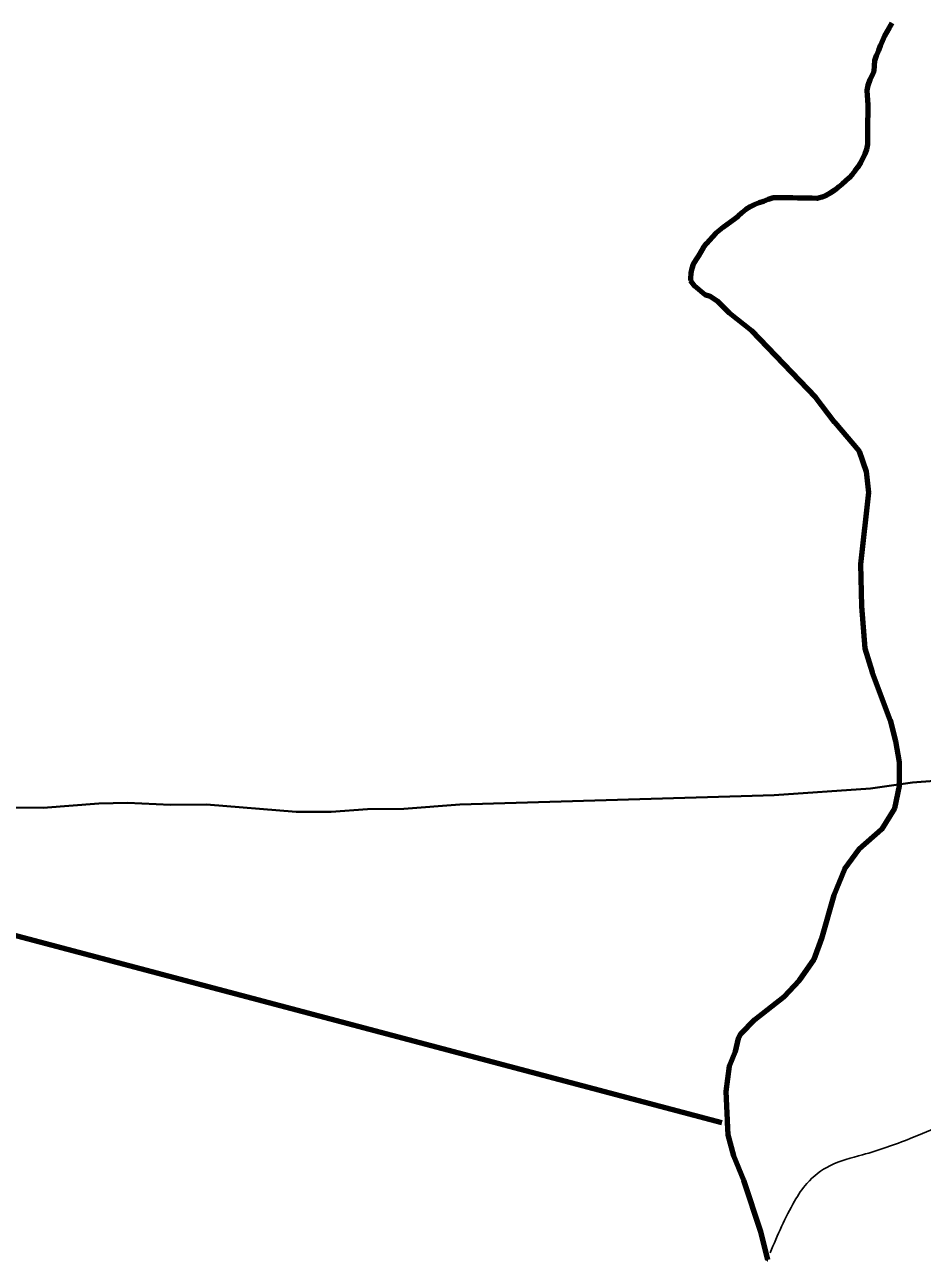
# Model space of a CAD drawing. Extents: x -1643653 to 4543381, y 1624270 to 13878484.
# Drawn here: x 736252 to 738800, y 8959914 to 8963412 of the extents above; entities that cross this region are included whole.
import ezdxf

# ---------------------------------------------------------------- set-up
doc = ezdxf.new("R2010")
doc.units = 0
doc.header["$LTSCALE"] = 200
for name, color, linetype, lineweight in [('12', 7, 'Continuous', 25), ('24', 7, 'Continuous', 25), ('28', 7, 'Continuous', 53), ('53', 7, 'Continuous', 106), ('60', 7, 'Continuous', 13), ('9', 7, 'Continuous', 90)]:
    doc.layers.add(name, color=color, linetype=linetype, lineweight=lineweight)

msp = doc.modelspace()

# ---------------------------------------------------------------- linework, layer by layer
at = {"layer": '12', "lineweight": 40}
for points in [[(738285.5, 8961221), (738379.3, 8961223.8), (738652.4, 8961242.4), (738771.9, 8961259.9), (738884.5, 8961268.1), (739168.8, 8961271.6)], [(735620.8, 8961178.7), (735731.5, 8961178.7), (735939.1, 8961184.7), (736086.4, 8961182.8), (736197.1, 8961189.1), (736304, 8961187.6), (736462.5, 8961200.2), (736543.4, 8961202.1), (736665.1, 8961195.8), (736768.2, 8961197.3), (737022.4, 8961176.7), (737121.8, 8961176.5), (737224.9, 8961184.4), (737328.1, 8961184.8), (737486.6, 8961197.6), (738285.5, 8961221)]]:
    msp.add_lwpolyline(points, dxfattribs=at)
at = {"layer": '24', "lineweight": 53}
for points in [[(738705.9, 8963402.8), (738698.7, 8963391.5), (738692.3, 8963379.4), (738686.8, 8963366.6), (738680.4, 8963351.5), (738675, 8963338.5), (738668.4, 8963323.4), (738664.1, 8963309), (738663.3, 8963295), (738662.2, 8963279.9), (738657.7, 8963267.8), (738650.9, 8963255.1), (738645.1, 8963238.3), (738642.6, 8963225), (738642.7, 8963211.6), (738643.6, 8963198.4), (738645.1, 8963184.3), (738644.9, 8963167.8), (738644.7, 8963154), (738644.5, 8963140.2), (738644.3, 8963126.7), (738644.2, 8963113.8), (738644, 8963099.8), (738643.9, 8963085), (738643.7, 8963070.9), (738641.1, 8963056.6), (738636.7, 8963043.4), (738630.1, 8963030.2), (738624.1, 8963018.8), (738615.9, 8963006.1), (738608.2, 8962995.9), (738600.4, 8962985.8), (738591.8, 8962976.5), (738582, 8962967.3), (738572.2, 8962958.7), (738561.8, 8962950.2), (738558.8, 8962947.9)], [(738712.8, 8963415.5), (738705.9, 8963402.8)], [(738558.8, 8962947.9), (738550, 8962941.1), (738538.4, 8962933.1), (738527, 8962926.7), (738514.4, 8962922), (738501.1, 8962918.3), (738486.9, 8962918.5), (738473, 8962918.7), (738460, 8962918.9), (738446.5, 8962919.1), (738432, 8962919.3), (738417.1, 8962919.5), (738403.4, 8962919.7), (738390.8, 8962919.8), (738376.7, 8962919.5), (738362.2, 8962915.4), (738348.9, 8962908.9), (738336.6, 8962905.3), (738322.3, 8962900.2), (738311.4, 8962893.9), (738298.4, 8962886.2), (738287.4, 8962877.2), (738276.7, 8962868), (738265.6, 8962859.5), (738255.1, 8962851.8), (738244.3, 8962843.6), (738234.1, 8962836.2), (738223.4, 8962827.3), (738213.3, 8962819.1), (738204.3, 8962809.4), (738195.7, 8962799.4), (738187.1, 8962789.7), (738177.9, 8962778.2), (738170.8, 8962766.2), (738163.9, 8962755.2), (738156.5, 8962744.1), (738149.1, 8962731.3), (738145.2, 8962719.1), (738142.8, 8962705.9), (738141.8, 8962690.3), (738141.7, 8962685.5)], [(738141.7, 8962685.5), (738152.5, 8962669.6), (738181.9, 8962645.5), (738197.1, 8962640.8), (738217.1, 8962627.1), (738251, 8962593.2), (738314.9, 8962542.9), (738496.7, 8962353.4), (738550.2, 8962283), (738620.6, 8962200.2), (738640.6, 8962142.4), (738647, 8962082.8), (738624.5, 8961879.2), (738626.6, 8961759.9), (738636.5, 8961640.5), (738657.2, 8961572.5), (738708.2, 8961437), (738723.9, 8961377.2), (738733.9, 8961317.5), (738734.2, 8961249.7), (738720.9, 8961186.2), (738683.6, 8961126.1), (738620.8, 8961070.7), (738578.4, 8961013.8), (738548.1, 8960940.1), (738513.2, 8960816.6), (738491.7, 8960757.4), (738449.6, 8960697.3), (738406.1, 8960651.4), (738323.2, 8960586.2), (738283.9, 8960545.5), (738277, 8960532.8), (738268.6, 8960495.4), (738251.1, 8960454.1), (738241.8, 8960382.7)], [(738241.8, 8960382.7), (738247.4, 8960259.4), (738263.5, 8960199.7), (738292.1, 8960130.8), (738340.4, 8959985), (738360.6, 8959903.9)]]:
    msp.add_lwpolyline(points, dxfattribs=at)
at = {"layer": '24'}
msp.add_spline([(738367.7, 8959924.4), (738437.2, 8960071.1), (738471.9, 8960121.3), (738537.5, 8960171.6), (738630.2, 8960202.5), (738765.3, 8960248.8), (738950.5, 8960322.2), (739124.2, 8960357), (739313.4, 8960368.5), (739359.7, 8960368.5), (739506.3, 8960291.3), (739610.6, 8960229.5), (739660.8, 8960198.6), (739703.2, 8960210.2), (739761.1, 8960275.8), (739826.7, 8960310.6), (739919.4, 8960314.5), (740031.3, 8960372.4), (740096.9, 8960453.5), (740178, 8960523), (740239.7, 8960542.3), (740340.1, 8960557.8), (740509.9, 8960496), (740648.9, 8960465.1), (740753.1, 8960465.1), (740865, 8960488.3), (740926.8, 8960519.2), (741135.2, 8960677.5), (741193.1, 8960747.1), (741278, 8960812.7), (741293.5, 8960851.3), (741300.5, 8960850.1), (741255.5, 8960925.1), (741195.5, 8961035.2), (741220.5, 8961105.2), (741225.5, 8961275.2), (741235.5, 8961375.3), (741255.5, 8961460.3), (741305.5, 8961510.3), (741355.4, 8961545.3), (741395.4, 8961605.3), (741440.4, 8961675.3), (741500.4, 8961730.4), (741545.4, 8961795.4), (741540.4, 8961925.4), (741555.4, 8962015.5), (741660.3, 8962135.5), (741690.3, 8962305.5), (741680.3, 8962425.6), (741700.3, 8962620.6), (741780.3, 8962700.7), (741975.2, 8962690.7), (742105.2, 8962630.6), (742195.2, 8962590.6), (742275.1, 8962580.6), (742390.1, 8962640.6), (742520.1, 8962655.6), (742770, 8962605.6), (742989.9, 8962550.6), (743104.8, 8962540.6), (743324.8, 8962590.6), (743524.7, 8962640.6), (743664.7, 8962635.6), (743774.6, 8962635.6), (743904.6, 8962675.7), (744079.5, 8962775.7), (744274.5, 8962990.7), (744539.4, 8963385.9), (744659.3, 8963580.9), (744879.3, 8963706), (745084.2, 8963786), (745299.1, 8963801), (745444.1, 8963831), (745664, 8963901), (745943.9, 8964026.1), (746173.8, 8964201.1), (746393.8, 8964276.1), (746543.7, 8964266.1), (746708.6, 8964376.2), (746898.6, 8964536.2), (747118.5, 8964656.2), (747248.5, 8964676.2), (747398.4, 8964766.3), (747428.4, 8964831.3), (747488.4, 8964891.3), (747623.3, 8964991.3), (747863.3, 8965106.4), (747993.2, 8965146.4), (748133.2, 8965221.4), (748228.1, 8965321.5), (748358.1, 8965451.5)], degree=3, dxfattribs=at)
at = {"layer": '28'}
for points in [[(738558.8, 8962947.9), (738561.8, 8962950.2), (738572.2, 8962958.7), (738582, 8962967.3), (738591.8, 8962976.5), (738600.4, 8962985.8), (738608.2, 8962995.9), (738615.9, 8963006.1), (738624.1, 8963018.8), (738630.1, 8963030.2), (738636.7, 8963043.4), (738641.1, 8963056.6), (738643.7, 8963070.9), (738643.9, 8963085), (738644, 8963099.8), (738644.2, 8963113.8), (738644.3, 8963126.7), (738644.5, 8963140.2), (738644.7, 8963154), (738644.9, 8963167.8), (738645.1, 8963184.3), (738643.6, 8963198.4), (738642.7, 8963211.6), (738642.6, 8963225), (738645.1, 8963238.3), (738650.9, 8963255.1), (738657.7, 8963267.8), (738662.2, 8963279.9), (738663.3, 8963295), (738664.1, 8963309), (738668.4, 8963323.4), (738675, 8963338.5), (738680.4, 8963351.5), (738686.8, 8963366.6), (738692.3, 8963379.4), (738698.7, 8963391.5), (738705.9, 8963402.8)], [(738705.9, 8963402.8), (738698.7, 8963391.5), (738692.3, 8963379.4), (738686.8, 8963366.6), (738680.4, 8963351.5), (738675, 8963338.5), (738668.4, 8963323.4), (738664.1, 8963309), (738663.3, 8963295), (738662.2, 8963279.9), (738657.7, 8963267.8), (738650.9, 8963255.1), (738645.1, 8963238.3), (738642.6, 8963225), (738642.7, 8963211.6), (738643.6, 8963198.4), (738645.1, 8963184.3), (738644.9, 8963167.8), (738644.7, 8963154), (738644.5, 8963140.2), (738644.3, 8963126.7), (738644.2, 8963113.8), (738644, 8963099.8), (738643.9, 8963085), (738643.7, 8963070.9), (738641.1, 8963056.6), (738636.7, 8963043.4), (738630.1, 8963030.2), (738624.1, 8963018.8), (738615.9, 8963006.1), (738608.2, 8962995.9), (738600.4, 8962985.8), (738591.8, 8962976.5), (738582, 8962967.3), (738572.2, 8962958.7), (738561.8, 8962950.2), (738558.8, 8962947.9)], [(738705.9, 8963402.8), (738712.8, 8963415.5)], [(738712.8, 8963415.5), (738705.9, 8963402.8)], [(738141.7, 8962685.5), (738141.8, 8962690.3), (738142.8, 8962705.9), (738145.2, 8962719.1), (738149.1, 8962731.3), (738156.5, 8962744.1), (738163.9, 8962755.2), (738170.8, 8962766.2), (738177.9, 8962778.2), (738187.1, 8962789.7), (738195.7, 8962799.4), (738204.3, 8962809.4), (738213.3, 8962819.1), (738223.4, 8962827.3), (738234.1, 8962836.2), (738244.3, 8962843.6), (738255.1, 8962851.8), (738265.6, 8962859.5), (738276.7, 8962868), (738287.4, 8962877.2), (738298.4, 8962886.2), (738311.4, 8962893.9), (738322.3, 8962900.2), (738336.6, 8962905.3), (738348.9, 8962908.9), (738362.2, 8962915.4), (738376.7, 8962919.5), (738390.8, 8962919.8), (738403.4, 8962919.7), (738417.1, 8962919.5), (738432, 8962919.3), (738446.5, 8962919.1), (738460, 8962918.9), (738473, 8962918.7), (738486.9, 8962918.5), (738501.1, 8962918.3), (738514.4, 8962922), (738527, 8962926.7), (738538.4, 8962933.1), (738550, 8962941.1), (738558.8, 8962947.9)], [(738558.8, 8962947.9), (738550, 8962941.1), (738538.4, 8962933.1), (738527, 8962926.7), (738514.4, 8962922), (738501.1, 8962918.3), (738486.9, 8962918.5), (738473, 8962918.7), (738460, 8962918.9), (738446.5, 8962919.1), (738432, 8962919.3), (738417.1, 8962919.5), (738403.4, 8962919.7), (738390.8, 8962919.8), (738376.7, 8962919.5), (738362.2, 8962915.4), (738348.9, 8962908.9), (738336.6, 8962905.3), (738322.3, 8962900.2), (738311.4, 8962893.9), (738298.4, 8962886.2), (738287.4, 8962877.2), (738276.7, 8962868), (738265.6, 8962859.5), (738255.1, 8962851.8), (738244.3, 8962843.6), (738234.1, 8962836.2), (738223.4, 8962827.3), (738213.3, 8962819.1), (738204.3, 8962809.4), (738195.7, 8962799.4), (738187.1, 8962789.7), (738177.9, 8962778.2), (738170.8, 8962766.2), (738163.9, 8962755.2), (738156.5, 8962744.1), (738149.1, 8962731.3), (738145.2, 8962719.1), (738142.8, 8962705.9), (738141.8, 8962690.3), (738141.7, 8962685.5)], [(738241.8, 8960382.7), (738251.1, 8960454.1), (738268.6, 8960495.4), (738277, 8960532.8), (738283.9, 8960545.5), (738323.2, 8960586.2), (738406.1, 8960651.4), (738449.6, 8960697.3), (738491.7, 8960757.4), (738513.2, 8960816.6), (738548.1, 8960940.1), (738578.4, 8961013.8), (738620.8, 8961070.7), (738683.6, 8961126.1), (738720.9, 8961186.2), (738734.2, 8961249.7), (738733.9, 8961317.5), (738723.9, 8961377.2), (738708.2, 8961437), (738657.2, 8961572.5), (738636.5, 8961640.5), (738626.6, 8961759.9), (738624.5, 8961879.2), (738647, 8962082.8), (738640.6, 8962142.4), (738620.6, 8962200.2), (738550.2, 8962283), (738496.7, 8962353.4), (738314.9, 8962542.9), (738251, 8962593.2), (738217.1, 8962627.1), (738197.1, 8962640.8), (738181.9, 8962645.5), (738152.5, 8962669.6), (738141.7, 8962685.5)], [(738141.7, 8962685.5), (738152.5, 8962669.6), (738181.9, 8962645.5), (738197.1, 8962640.8), (738217.1, 8962627.1), (738251, 8962593.2), (738314.9, 8962542.9), (738496.7, 8962353.4), (738550.2, 8962283), (738620.6, 8962200.2), (738640.6, 8962142.4), (738647, 8962082.8), (738624.5, 8961879.2), (738626.6, 8961759.9), (738636.5, 8961640.5), (738657.2, 8961572.5), (738708.2, 8961437), (738723.9, 8961377.2), (738733.9, 8961317.5), (738734.2, 8961249.7), (738720.9, 8961186.2), (738683.6, 8961126.1), (738620.8, 8961070.7), (738578.4, 8961013.8), (738548.1, 8960940.1), (738513.2, 8960816.6), (738491.7, 8960757.4), (738449.6, 8960697.3), (738406.1, 8960651.4), (738323.2, 8960586.2), (738283.9, 8960545.5), (738277, 8960532.8), (738268.6, 8960495.4), (738251.1, 8960454.1), (738241.8, 8960382.7)], [(738360.6, 8959903.9), (738340.4, 8959985), (738292.1, 8960130.8), (738263.5, 8960199.7), (738247.4, 8960259.4), (738241.8, 8960382.7)], [(738241.8, 8960382.7), (738247.4, 8960259.4), (738263.5, 8960199.7), (738292.1, 8960130.8), (738340.4, 8959985), (738360.6, 8959903.9), (738360.8, 8959903.9)]]:
    msp.add_lwpolyline(points, dxfattribs=at)
at = {"layer": '53'}
for points in [[(738705.9, 8963402.8), (738698.7, 8963391.5), (738692.3, 8963379.4), (738686.8, 8963366.6), (738680.4, 8963351.5), (738675, 8963338.5), (738668.4, 8963323.4), (738664.1, 8963309), (738663.3, 8963295), (738662.2, 8963279.9), (738657.7, 8963267.8), (738650.9, 8963255.1), (738645.1, 8963238.3), (738642.6, 8963225), (738642.7, 8963211.6), (738643.6, 8963198.4), (738645.1, 8963184.3), (738644.9, 8963167.8), (738644.7, 8963154), (738644.5, 8963140.2), (738644.3, 8963126.7), (738644.2, 8963113.8), (738644, 8963099.8), (738643.9, 8963085), (738643.7, 8963070.9), (738641.1, 8963056.6), (738636.7, 8963043.4), (738630.1, 8963030.2), (738624.1, 8963018.8), (738615.9, 8963006.1), (738608.2, 8962995.9), (738600.4, 8962985.8), (738591.8, 8962976.5), (738582, 8962967.3), (738572.2, 8962958.7), (738561.8, 8962950.2), (738558.8, 8962947.9)], [(738712.8, 8963415.5), (738705.9, 8963402.8)], [(738558.8, 8962947.9), (738550, 8962941.1), (738538.4, 8962933.1), (738527, 8962926.7), (738514.4, 8962922), (738501.1, 8962918.3), (738486.9, 8962918.5), (738473, 8962918.7), (738460, 8962918.9), (738446.5, 8962919.1), (738432, 8962919.3), (738417.1, 8962919.5), (738403.4, 8962919.7), (738390.8, 8962919.8), (738376.7, 8962919.5), (738362.2, 8962915.4), (738348.9, 8962908.9), (738336.6, 8962905.3), (738322.3, 8962900.2), (738311.4, 8962893.9), (738298.4, 8962886.2), (738287.4, 8962877.2), (738276.7, 8962868), (738265.6, 8962859.5), (738255.1, 8962851.8), (738244.3, 8962843.6), (738234.1, 8962836.2), (738223.4, 8962827.3), (738213.3, 8962819.1), (738204.3, 8962809.4), (738195.7, 8962799.4), (738187.1, 8962789.7), (738177.9, 8962778.2), (738170.8, 8962766.2), (738163.9, 8962755.2), (738156.5, 8962744.1), (738149.1, 8962731.3), (738145.2, 8962719.1), (738142.8, 8962705.9), (738141.8, 8962690.3), (738141.7, 8962685.5)], [(738141.7, 8962685.5), (738152.5, 8962669.6), (738181.9, 8962645.5), (738197.1, 8962640.8), (738217.1, 8962627.1), (738251, 8962593.2), (738314.9, 8962542.9), (738496.7, 8962353.4), (738550.2, 8962283), (738620.6, 8962200.2), (738640.6, 8962142.4), (738647, 8962082.8), (738624.5, 8961879.2), (738626.6, 8961759.9), (738636.5, 8961640.5), (738657.2, 8961572.5), (738708.2, 8961437), (738723.9, 8961377.2), (738733.9, 8961317.5), (738734.2, 8961249.7), (738720.9, 8961186.2), (738683.6, 8961126.1), (738620.8, 8961070.7), (738578.4, 8961013.8), (738548.1, 8960940.1), (738513.2, 8960816.6), (738491.7, 8960757.4), (738449.6, 8960697.3), (738406.1, 8960651.4), (738323.2, 8960586.2), (738283.9, 8960545.5), (738277, 8960532.8), (738268.6, 8960495.4), (738251.1, 8960454.1), (738241.8, 8960382.7)], [(738241.8, 8960382.7), (738247.4, 8960259.4), (738263.5, 8960199.7), (738292.1, 8960130.8), (738340.4, 8959985), (738360.6, 8959903.9)]]:
    msp.add_lwpolyline(points, dxfattribs=at)
at = {"layer": '60', "lineweight": 25}
msp.add_spline([(814781, 9009175.5), (814787.2, 9009173.4), (814796.9, 9009173.4), (814799.4, 9009172.4), (814805.1, 9009174.5), (814805.6, 9009176.5), (814811.7, 9009179.5), (814811.7, 9009179.5), (814801.5, 9009181), (814790.7, 9009181.5), (814784.1, 9009183.1), (814777.4, 9009185.1), (814778.4, 9009175.5)], degree=3, dxfattribs=at)
at = {"layer": '9'}
msp.add_line((738230.2, 8960292.9), (727062.8, 8963254.1), dxfattribs=at)
for points in [[(738705.9, 8963402.8), (738698.7, 8963391.5), (738692.3, 8963379.4), (738686.8, 8963366.6), (738680.4, 8963351.5), (738675, 8963338.5), (738668.4, 8963323.4), (738664.1, 8963309), (738663.3, 8963295), (738662.2, 8963279.9), (738657.7, 8963267.8), (738650.9, 8963255.1), (738645.1, 8963238.3), (738642.6, 8963225), (738642.7, 8963211.6), (738643.6, 8963198.4), (738645.1, 8963184.3), (738644.9, 8963167.8), (738644.7, 8963154), (738644.5, 8963140.2), (738644.3, 8963126.7), (738644.2, 8963113.8), (738644, 8963099.8), (738643.9, 8963085), (738643.7, 8963070.9), (738641.1, 8963056.6), (738636.7, 8963043.4), (738630.1, 8963030.2), (738624.1, 8963018.8), (738615.9, 8963006.1), (738608.2, 8962995.9), (738600.4, 8962985.8), (738591.8, 8962976.5), (738582, 8962967.3), (738572.2, 8962958.7), (738561.8, 8962950.2), (738558.8, 8962947.9)], [(738712.8, 8963415.5), (738705.9, 8963402.8)], [(738558.8, 8962947.9), (738550, 8962941.1), (738538.4, 8962933.1), (738527, 8962926.7), (738514.4, 8962922), (738501.1, 8962918.3), (738486.9, 8962918.5), (738473, 8962918.7), (738460, 8962918.9), (738446.5, 8962919.1), (738432, 8962919.3), (738417.1, 8962919.5), (738403.4, 8962919.7), (738390.8, 8962919.8), (738376.7, 8962919.5), (738362.2, 8962915.4), (738348.9, 8962908.9), (738336.6, 8962905.3), (738322.3, 8962900.2), (738311.4, 8962893.9), (738298.4, 8962886.2), (738287.4, 8962877.2), (738276.7, 8962868), (738265.6, 8962859.5), (738255.1, 8962851.8), (738244.3, 8962843.6), (738234.1, 8962836.2), (738223.4, 8962827.3), (738213.3, 8962819.1), (738204.3, 8962809.4), (738195.7, 8962799.4), (738187.1, 8962789.7), (738177.9, 8962778.2), (738170.8, 8962766.2), (738163.9, 8962755.2), (738156.5, 8962744.1), (738149.1, 8962731.3), (738145.2, 8962719.1), (738142.8, 8962705.9), (738141.8, 8962690.3), (738141.7, 8962685.5)], [(738141.7, 8962685.5), (738152.5, 8962669.6), (738181.9, 8962645.5), (738197.1, 8962640.8), (738217.1, 8962627.1), (738251, 8962593.2), (738314.9, 8962542.9), (738496.7, 8962353.4), (738550.2, 8962283), (738620.6, 8962200.2), (738640.6, 8962142.4), (738647, 8962082.8), (738624.5, 8961879.2), (738626.6, 8961759.9), (738636.5, 8961640.5), (738657.2, 8961572.5), (738708.2, 8961437), (738723.9, 8961377.2), (738733.9, 8961317.5), (738734.2, 8961249.7), (738720.9, 8961186.2), (738683.6, 8961126.1), (738620.8, 8961070.7), (738578.4, 8961013.8), (738548.1, 8960940.1), (738513.2, 8960816.6), (738491.7, 8960757.4), (738449.6, 8960697.3), (738406.1, 8960651.4), (738323.2, 8960586.2), (738283.9, 8960545.5), (738277, 8960532.8), (738268.6, 8960495.4), (738251.1, 8960454.1), (738241.8, 8960382.7)], [(738241.8, 8960382.7), (738247.4, 8960259.4), (738263.5, 8960199.7), (738292.1, 8960130.8), (738340.4, 8959985), (738360.6, 8959903.9)], [(738245.8, 8960293.6), (738247.4, 8960259.4), (738263.5, 8960199.7), (738292.1, 8960130.8), (738340.4, 8959985), (738360.6, 8959903.9)]]:
    msp.add_lwpolyline(points, dxfattribs=at)

doc.saveas('drawing.dxf')
